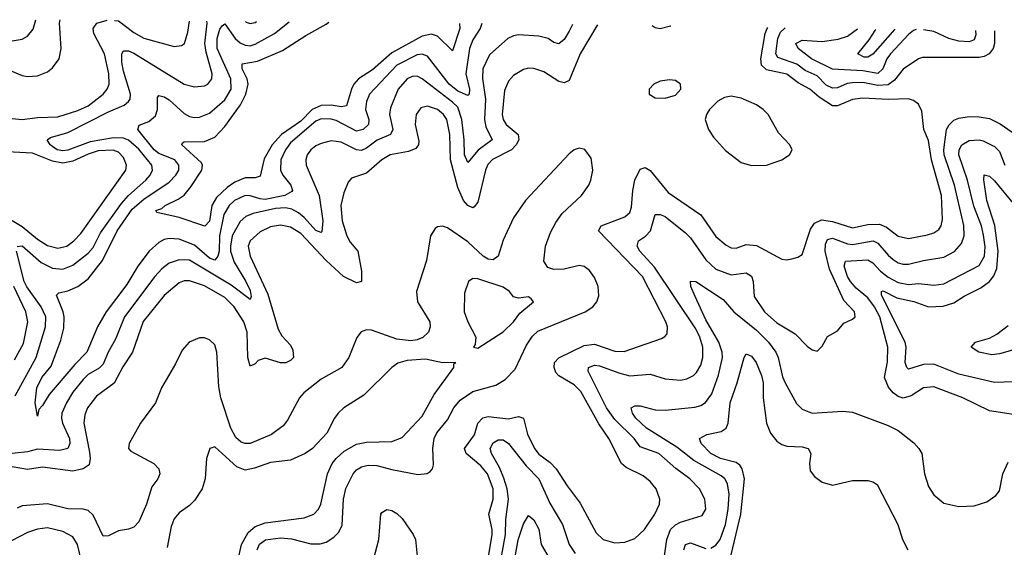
# Model space of a CAD drawing. Header units: inches. Extents: x 1694797 to 1849917, y 907313 to 1017959.
# Tile 431 of 656: x 1742900 to 1746789, y 1015499 to 1017584. Entities that reach past the tile are written whole.
import ezdxf

# ---------------------------------------------------------------- set-up
doc = ezdxf.new("R2010")
doc.units = ezdxf.units.IN
doc.header["$MEASUREMENT"] = 0
doc.layers.add('B7041', color=7, linetype='Continuous')

msp = doc.modelspace()

# ---------------------------------------------------------------- linework, layer by layer
at = {"layer": 'B7041', "color": 5}
for points, elevation in [([(1742820.6, 1017400.6), (1742910, 1017363.4), (1742930, 1017359.2), (1742970, 1017361.9), (1743010, 1017378.5), (1743030, 1017393.4), (1743055.4, 1017430), (1743063.2, 1017470), (1743057.5, 1017570), (1743059.2, 1017583.4)], 920), ([(1745083.4, 1017564.8), (1745070, 1017538.7), (1745050, 1017506.2), (1745030, 1017489), (1745010, 1017494.3), (1744986.6, 1017510), (1744950, 1017519.6), (1744870, 1017524.1), (1744850, 1017521.1), (1744827.6, 1017510), (1744755, 1017445), (1744729.2, 1017390), (1744728.1, 1017351.9), (1744739.8, 1017270), (1744735.4, 1017190), (1744741.4, 1017161.4), (1744766.1, 1017110), (1744711.4, 1017068.6), (1744670, 1017019.8), (1744657.1, 1017050), (1744655.9, 1017110), (1744645.8, 1017190), (1744630, 1017238.4), (1744610, 1017258.7), (1744490, 1017350.9), (1744470, 1017360.7), (1744450, 1017360.1), (1744430, 1017350.8), (1744394.7, 1017310), (1744363.9, 1017236.1), (1744360.1, 1017210), (1744373.3, 1017150), (1744364.1, 1017130), (1744312.4, 1017107.6), (1744270, 1017076.3), (1744250, 1017067.1), (1744230, 1017069.4), (1744170, 1017100.4), (1744130, 1017106), (1744090, 1017095.7), (1744070, 1017085.2), (1744050.1, 1017069.9), (1744034.8, 1017050), (1744029.5, 1017030), (1744031.6, 1017010), (1744082.5, 1016890), (1744097, 1016790), (1744093.7, 1016746.3), (1744090, 1016743.1), (1744070, 1016751.1), (1744023.2, 1016803.2), (1744001.2, 1016821.2), (1743975.2, 1016835.2), (1743950, 1016841.3), (1743910, 1016838.1), (1743821.4, 1016818.6), (1743792.9, 1016807.1), (1743770, 1016787.4), (1743739.3, 1016730), (1743731.8, 1016690), (1743733.1, 1016670), (1743746.8, 1016626.8), (1743793.6, 1016550), (1743810, 1016514.4), (1743814.5, 1016490), (1743810, 1016478.9), (1743735.1, 1016535.1), (1743570, 1016634.2), (1743530, 1016634.9), (1743490, 1016621.7), (1743460.8, 1016599.2), (1743433.7, 1016570), (1743313.1, 1016410), (1743278.5, 1016321.5), (1743249.5, 1016270.5), (1743230, 1016222.7), (1743213.2, 1016206.8), (1743170, 1016182), (1743150, 1016162.9), (1743110, 1016112.6), (1743084.2, 1016070), (1743066.8, 1016030), (1743065.2, 1016010), (1743069.3, 1015990), (1743095.9, 1015930), (1743097.2, 1015910), (1743090.4, 1015889.6), (1743058.2, 1015881.8), (1742970, 1015886.7), (1742930, 1015876.7), (1742833.2, 1015866.8)], 860), ([(1742870, 1017500.7), (1742910, 1017507.9), (1742930, 1017519.5), (1742952.6, 1017547.4), (1742963.6, 1017584.3)], 940), ([(1742870, 1017193.4), (1742910, 1017190.4), (1742970, 1017197.8), (1743050, 1017199.9), (1743130, 1017225.7), (1743170, 1017243.7), (1743229.9, 1017290.1), (1743245.6, 1017310), (1743252.7, 1017330), (1743252.4, 1017370), (1743235.1, 1017450), (1743192.2, 1017530), (1743189.9, 1017550), (1743204.5, 1017570), (1743244.8, 1017581.8)], 880), ([(1745182.6, 1017563.4), (1745179.7, 1017560.3), (1745113.7, 1017450), (1745070, 1017343.4), (1745050, 1017335.3), (1745030, 1017340.7), (1744970, 1017378), (1744930, 1017392), (1744910, 1017392.7), (1744890, 1017386.9), (1744850, 1017363.7), (1744830, 1017340.9), (1744815.2, 1017304.8), (1744806.1, 1017210), (1744810.1, 1017190), (1744821.4, 1017170), (1744868.6, 1017130), (1744871.2, 1017110), (1744861.4, 1017090), (1744842.3, 1017070), (1744767.7, 1017032.3), (1744748.5, 1017011.5), (1744739.3, 1016990), (1744710, 1016863.9), (1744695.6, 1016844.4), (1744690, 1016840.8), (1744670, 1016850.4), (1744653.2, 1016870), (1744630, 1016920.7), (1744601.5, 1017030), (1744598.5, 1017130), (1744586.6, 1017190), (1744574.3, 1017210), (1744550, 1017229.3), (1744510, 1017243.2), (1744484.2, 1017235.8), (1744465.7, 1017210), (1744462.2, 1017170), (1744475.8, 1017104.2), (1744475.3, 1017090), (1744465, 1017075), (1744436.2, 1017063.8), (1744362.8, 1017050), (1744330.8, 1017030), (1744270, 1016978.1), (1744210, 1016958), (1744197.3, 1016942.7), (1744180.2, 1016899.8), (1744167.7, 1016850), (1744174, 1016790), (1744191.7, 1016730), (1744205.4, 1016705.4), (1744235.1, 1016670), (1744249.6, 1016590), (1744250, 1016549.7), (1744230, 1016544.9), (1744179.1, 1016570), (1744110, 1016633.1), (1744010, 1016739), (1743970, 1016765.1), (1743930, 1016772.8), (1743890, 1016765.4), (1743850, 1016746.3), (1743810, 1016710.6), (1743802.8, 1016690), (1743809.7, 1016650), (1743879.4, 1016499.4), (1743921.3, 1016361.3), (1743934.6, 1016334.6), (1743970, 1016298.5), (1743978.4, 1016278.4), (1743981.9, 1016250), (1743970, 1016237), (1743951.5, 1016228.5), (1743930, 1016228.9), (1743870, 1016246.4), (1743841.9, 1016238.1), (1743830, 1016224.8), (1743810, 1016214.7), (1743800.8, 1016250), (1743798.7, 1016350), (1743785.4, 1016390), (1743747.3, 1016450), (1743710, 1016485.9), (1743630, 1016533.3), (1743570, 1016553), (1743550, 1016552.3), (1743530, 1016545), (1743470, 1016494.8), (1743388.1, 1016391.9), (1743344.8, 1016270), (1743307.3, 1016212.7), (1743272.6, 1016147.4), (1743203.2, 1016096.8), (1743167.3, 1016050), (1743157.1, 1016022.9), (1743152.8, 1015990), (1743176, 1015876), (1743178.3, 1015850), (1743174.1, 1015825.9), (1743150.8, 1015809.2), (1743110, 1015800.9), (1742990, 1015815.5), (1742930, 1015806.4), (1742870, 1015817.5)], 880), ([(1742890, 1016688.5), (1742910, 1016690.5), (1742984.3, 1016624.3), (1743030, 1016602.2), (1743070, 1016598.7), (1743110, 1016613.8), (1743170, 1016662.1), (1743190, 1016684.5), (1743218.4, 1016741.6), (1743301.5, 1016858.5), (1743329.8, 1016890.2), (1743397.8, 1016950), (1743414.8, 1016970), (1743424, 1016990), (1743421.1, 1017010), (1743370, 1017073), (1743330, 1017107.9), (1743310, 1017115.6), (1743270, 1017117.7), (1743178.4, 1017101.6), (1743090, 1017068.9), (1743070, 1017065.8), (1743047.2, 1017070), (1743020.5, 1017090), (1743008.6, 1017110), (1743021.8, 1017118.2), (1743090, 1017139.1), (1743250, 1017220.6), (1743312.9, 1017247.1), (1743330, 1017260.6), (1743336.5, 1017270), (1743337.6, 1017290), (1743310, 1017381), (1743303.7, 1017416.3), (1743303.8, 1017450), (1743310, 1017461.8), (1743330, 1017461.6), (1743350, 1017451.5), (1743550, 1017330.1), (1743590, 1017318.8), (1743630, 1017322.6), (1743643.5, 1017330), (1743658.4, 1017350), (1743660.6, 1017370), (1743636.2, 1017456.2), (1743631.2, 1017490), (1743640.2, 1017570), (1743639.6, 1017578.3)], 860), ([(1744725.6, 1017568.8), (1744718.9, 1017550), (1744690, 1017504.9), (1744676.8, 1017470), (1744662.3, 1017370), (1744676.3, 1017310), (1744674.7, 1017290), (1744670, 1017284.1), (1744630, 1017302), (1744595.7, 1017330), (1744510, 1017440.2), (1744490, 1017447.7), (1744470, 1017445.6), (1744390, 1017404.2), (1744281.9, 1017290), (1744270, 1017261.6), (1744266.1, 1017230), (1744278.9, 1017190), (1744277.1, 1017170), (1744257, 1017150), (1744230, 1017144.1), (1744150, 1017185.3), (1744130, 1017191.2), (1744090, 1017192.4), (1744070, 1017183.8), (1743970, 1017097.3), (1743949.7, 1017070), (1743931.3, 1017030), (1743930.1, 1016990), (1743939.1, 1016970), (1743971.1, 1016930), (1743977.9, 1016910), (1743974.9, 1016905.1), (1743947.4, 1016890), (1743870, 1016874.4), (1743850, 1016876), (1743810, 1016888.9), (1743790, 1016889.5), (1743748, 1016870), (1743726.7, 1016850), (1743706, 1016814), (1743689.1, 1016730), (1743687.3, 1016670), (1743682.2, 1016650), (1743670, 1016634.6), (1743650, 1016641.8), (1743590, 1016693.7), (1743530, 1016717.5), (1743490, 1016720.1), (1743470, 1016715.4), (1743450, 1016704.1), (1743411.8, 1016670), (1743366.5, 1016610), (1743322.4, 1016537.6), (1743240.7, 1016430), (1743207.3, 1016370), (1743164.7, 1016270), (1743117.8, 1016222.2), (1743016.4, 1016103.6), (1742990, 1016059.7), (1742975.4, 1016044.6), (1742970, 1016018), (1742961.2, 1016070), (1742967.1, 1016130), (1742987.2, 1016170), (1743024.7, 1016215.3), (1743062.1, 1016317.9), (1743074.5, 1016365.5), (1743076, 1016410), (1743072.1, 1016430), (1743044.8, 1016495.2), (1743054.4, 1016505.6), (1743090, 1016513.4), (1743129.9, 1016530.1), (1743170, 1016559.8), (1743227.5, 1016632.5), (1743285.4, 1016750), (1743344.6, 1016835.4), (1743390, 1016875.5), (1743490, 1016942.8), (1743516.9, 1016970), (1743527.9, 1016990), (1743527.8, 1017010), (1743512.5, 1017030), (1743450, 1017056.1), (1743430.3, 1017070), (1743366.1, 1017150), (1743372, 1017168), (1743410, 1017182), (1743435.6, 1017204.4), (1743444.5, 1017230), (1743443.6, 1017276.4), (1743450, 1017284.9), (1743470, 1017279.8), (1743490, 1017267.9), (1743550, 1017213.1), (1743570, 1017201.9), (1743590, 1017197.3), (1743610, 1017199.1), (1743650, 1017215), (1743710, 1017268.1), (1743735.1, 1017310), (1743733.4, 1017350), (1743679.4, 1017470), (1743680.2, 1017510), (1743690, 1017547.2), (1743699.7, 1017560.3), (1743710, 1017568.5), (1743750.9, 1017510), (1743770, 1017492.4), (1743790, 1017483.4), (1743810, 1017481.6), (1743830, 1017487.4), (1743905.7, 1017530), (1743964.2, 1017575.5)], 840), ([(1743274.1, 1017581.5), (1743290, 1017580.3), (1743350, 1017533.7), (1743390, 1017511.3), (1743510, 1017479), (1743538.3, 1017481.7), (1743550.4, 1017489.6), (1743564.5, 1017535.5), (1743570.1, 1017578.9)], 880), ([(1744636.8, 1017569.6), (1744638.9, 1017550), (1744610, 1017461.1), (1744550, 1017519.4), (1744526.8, 1017526.8), (1744490, 1017518.6), (1744370, 1017453.1), (1744293.3, 1017386.7), (1744238, 1017350), (1744220.1, 1017330), (1744209.9, 1017310.1), (1744190, 1017244.3), (1744170, 1017240.1), (1744130, 1017246.2), (1744090, 1017245.5), (1744054.5, 1017230), (1744010, 1017183.6), (1743934.1, 1017130), (1743897, 1017090), (1743865.6, 1017034.4), (1743850, 1016966.4), (1743830, 1016959.6), (1743790, 1016959.8), (1743750, 1016942.4), (1743718.7, 1016921.3), (1743677.7, 1016882.3), (1743658.6, 1016850), (1743650, 1016788.6), (1743631.4, 1016768.6), (1743530, 1016802.3), (1743442, 1016822), (1743438, 1016830), (1743461.8, 1016838.2), (1743474.8, 1016850), (1743525.5, 1016874.5), (1743548.8, 1016891.2), (1743576.2, 1016923.8), (1743619.1, 1016990), (1743622.3, 1017010), (1743618.1, 1017018.1), (1743539.7, 1017090), (1743542.2, 1017097.8), (1743550, 1017102), (1743630, 1017103.6), (1743670, 1017120.1), (1743710, 1017161.7), (1743772.1, 1017247.9), (1743793.3, 1017290), (1743802.5, 1017330), (1743798.5, 1017350), (1743778.8, 1017390), (1743778, 1017410), (1743839.6, 1017420.4), (1743937.8, 1017462.2), (1744030, 1017522.4), (1744110, 1017566.7), (1744120.8, 1017574.1)], 820), ([(1743791.7, 1017577), (1743794.5, 1017574.5), (1743810, 1017569), (1743830, 1017573.6), (1743834.8, 1017576.6)], 860), ([(1744752.7, 1015470), (1744766.2, 1015550), (1744766.3, 1015570), (1744753.3, 1015630), (1744770.3, 1015690), (1744769.6, 1015730), (1744747.6, 1015790), (1744721.3, 1015821.3), (1744663.8, 1015870), (1744656.6, 1015890), (1744696.4, 1015943.6), (1744710, 1015990.1), (1744728.6, 1016011.4), (1744750, 1016015.8), (1744830, 1016006.8), (1744870, 1016016.6), (1744890, 1016010.1), (1744906.2, 1015946.2), (1744932.8, 1015890), (1744950, 1015867.5), (1744994.9, 1015834.9), (1745018.8, 1015810), (1745061.8, 1015741.8), (1745114.3, 1015674.3), (1745176.5, 1015556.5), (1745204, 1015530), (1745250, 1015517.2), (1745290, 1015519.8), (1745330, 1015534.8), (1745368.3, 1015570), (1745408.5, 1015630), (1745426.8, 1015670), (1745428.2, 1015690), (1745413.5, 1015730), (1745390, 1015759.3), (1745362.1, 1015782.1), (1745294.8, 1015814.8), (1745277.3, 1015830), (1745226.5, 1015930), (1745188, 1015988), (1745115.7, 1016115.7), (1745090, 1016142), (1745030, 1016176.7), (1745017.9, 1016190), (1745010.4, 1016210), (1745012.5, 1016230), (1745030, 1016248.4), (1745130, 1016297.4), (1745170, 1016301.7), (1745250, 1016273.9), (1745287.2, 1016272.8), (1745434.9, 1016325.1), (1745448.1, 1016331.9), (1745456.9, 1016343.1), (1745458.6, 1016370), (1745451.7, 1016390), (1745359.7, 1016570), (1745186.1, 1016750), (1745196.8, 1016770), (1745290, 1016805.5), (1745310, 1016822), (1745317, 1016843), (1745321.3, 1016910), (1745329.3, 1016950.7), (1745350, 1016993), (1745370, 1017000.6), (1745390, 1016988.1), (1745460.9, 1016900.9), (1745590, 1016813.3), (1745650, 1016727.1), (1745690, 1016692.7), (1745710, 1016682.7), (1745730, 1016680.9), (1745770, 1016695.8), (1745810, 1016692.2), (1745910, 1016638), (1745930, 1016635.3), (1745950, 1016638.9), (1745973.9, 1016646.1), (1745990, 1016657.1), (1746023.4, 1016756.6), (1746039.8, 1016780.2), (1746066.5, 1016793.5), (1746110, 1016787.2), (1746190, 1016761.7), (1746250, 1016774.6), (1746295.8, 1016775.8), (1746324.2, 1016764.2), (1746370, 1016729.1), (1746410, 1016719.8), (1746486.2, 1016733.8), (1746510, 1016741.9), (1746530, 1016755.8), (1746539.1, 1016770), (1746545.3, 1016794.7), (1746541.4, 1016890), (1746501.5, 1017030), (1746490, 1017107.1), (1746471.3, 1017150), (1746462.7, 1017222.7), (1746449.6, 1017250), (1746430, 1017264.4), (1746410, 1017271.4), (1746330, 1017269), (1746230, 1017273.9), (1746190, 1017269.5), (1746130, 1017243.4), (1746110, 1017243.9), (1746058, 1017278), (1746020.5, 1017310), (1745974.5, 1017334.5), (1745930, 1017368.8), (1745850, 1017386.6), (1745830, 1017405.2), (1745827.4, 1017430), (1745844.3, 1017530), (1745852.3, 1017550), (1745855.5, 1017553.6)], 880), ([(1745471.9, 1017559.2), (1745470, 1017559), (1745430, 1017547.8), (1745410, 1017552.6), (1745397.4, 1017560.3)], 880), ([(1746750.6, 1017540.7), (1746750.4, 1017490), (1746744.8, 1017470), (1746729.5, 1017450), (1746710, 1017439.2), (1746690, 1017435.1), (1746465.6, 1017434.4), (1746450, 1017429.1), (1746390, 1017389.3), (1746354.7, 1017345.3), (1746330, 1017326.4), (1746290, 1017324.2), (1746230, 1017335.5), (1746190, 1017335), (1746168.2, 1017331.8), (1746130, 1017315.3), (1746110, 1017313.3), (1746086, 1017326), (1746050, 1017362.3), (1746002.9, 1017382.9), (1745969, 1017409), (1745894.5, 1017434.5), (1745886.9, 1017450), (1745894.2, 1017510), (1745904.5, 1017535.5), (1745923.5, 1017552.7)], 860), ([(1746440.8, 1017545.2), (1746430, 1017541.8), (1746410, 1017525.8), (1746339.9, 1017450), (1746324.9, 1017430), (1746309.3, 1017390), (1746290, 1017371.1), (1746230, 1017381.9), (1746110, 1017388.7), (1746027.8, 1017430), (1745975.4, 1017470), (1745966, 1017490), (1745990, 1017503.6), (1746070, 1017498.3), (1746133.2, 1017506.8), (1746170, 1017519.3), (1746209.5, 1017548.5)], 840), ([(1746356.7, 1017546.4), (1746270, 1017447.8), (1746250, 1017435.8), (1746236, 1017436), (1746210.8, 1017450), (1746255.8, 1017504.2), (1746278.9, 1017541.1), (1746281.8, 1017547.5)], 820), ([(1746675, 1017541.8), (1746676.1, 1017523.9), (1746670, 1017504.6), (1746650, 1017496.3), (1746610, 1017499.3), (1746570.5, 1017510.5), (1746510, 1017537.9), (1746469.4, 1017544.7)], 840), ([(1745437, 1015403), (1745456.1, 1015530), (1745470, 1015569.4), (1745490, 1015588.7), (1745510, 1015599.4), (1745595.4, 1015624.6), (1745609.8, 1015650), (1745605.5, 1015690), (1745584.8, 1015730), (1745546.5, 1015770), (1745491.1, 1015811.1), (1745425, 1015870), (1745350, 1015896.7), (1745327.3, 1015930), (1745250, 1016004.8), (1745218.3, 1016050), (1745144.7, 1016195.3), (1745146.8, 1016210), (1745170, 1016218.9), (1745190, 1016216.6), (1745270, 1016187.3), (1745310, 1016177.5), (1745390, 1016183.2), (1745450, 1016164.8), (1745510, 1016159.8), (1745535.2, 1016164.8), (1745561.2, 1016178.8), (1745573.6, 1016190), (1745590, 1016219.5), (1745597.8, 1016250), (1745598.5, 1016290), (1745586.9, 1016330), (1745570, 1016363.4), (1745407, 1016607), (1745349.3, 1016670), (1745338.6, 1016690), (1745343.9, 1016710), (1745371.3, 1016728.7), (1745391.9, 1016750), (1745410, 1016814), (1745430, 1016815.1), (1745450, 1016806.3), (1745530, 1016741.7), (1745550, 1016721.7), (1745610, 1016635.1), (1745650, 1016598.1), (1745710, 1016576.6), (1745770, 1016583.5), (1745790, 1016571.1), (1745796.4, 1016550), (1745800.8, 1016490), (1745841.5, 1016430), (1745890, 1016386.1), (1745962.6, 1016342.6), (1746010, 1016294), (1746030, 1016279.3), (1746050, 1016274), (1746070, 1016294.8), (1746090, 1016332.7), (1746130, 1016355.5), (1746154.9, 1016385.1), (1746190, 1016400.5), (1746199.5, 1016410), (1746197.4, 1016430), (1746154.7, 1016474.7), (1746098.4, 1016598.4), (1746081.5, 1016670), (1746082.1, 1016697.9), (1746090, 1016716), (1746110, 1016720.9), (1746170, 1016698.8), (1746190, 1016695.8), (1746270.6, 1016710.6), (1746290, 1016701.5), (1746330, 1016653.3), (1746350, 1016636.1), (1746370, 1016623.8), (1746390, 1016618.2), (1746410, 1016618.3), (1746470, 1016633.3), (1746550, 1016645.4), (1746591.8, 1016668.2), (1746620.1, 1016699.9), (1746629.9, 1016730.1), (1746628.5, 1016771.5), (1746592.5, 1016930), (1746551, 1017050), (1746549.9, 1017070), (1746561.3, 1017150), (1746570.7, 1017169.3), (1746590, 1017186.7), (1746610, 1017195.6), (1746650, 1017201.2), (1746690, 1017200.6), (1746730, 1017193.2), (1746772.2, 1017172.2), (1746819.6, 1017139.6)], 860), ([(1746894.3, 1016014.3), (1746730, 1016039.1), (1746624.7, 1016090), (1746510, 1016133.2), (1746470, 1016129.2), (1746421.5, 1016098.5), (1746390, 1016089.1), (1746370, 1016095.6), (1746350.3, 1016110.3), (1746331.6, 1016131.6), (1746315.4, 1016170), (1746327.9, 1016232.1), (1746329.4, 1016290), (1746297.6, 1016410), (1746275.8, 1016450), (1746250, 1016484.6), (1746203.7, 1016523.7), (1746181.7, 1016550), (1746169.7, 1016570), (1746155.8, 1016610), (1746161.4, 1016630), (1746250, 1016636), (1746270, 1016623.4), (1746299.9, 1016590), (1746330, 1016566.7), (1746370, 1016546.4), (1746410, 1016537.4), (1746450, 1016542.2), (1746510, 1016534.8), (1746550, 1016540.4), (1746690, 1016613.4), (1746711.3, 1016650), (1746713, 1016687), (1746706.6, 1016733.4), (1746698.5, 1016770), (1746668, 1016848), (1746643.9, 1016950), (1746608.9, 1017050), (1746610.9, 1017070), (1746621.9, 1017090), (1746650, 1017106.5), (1746690, 1017109.3), (1746705.8, 1017105.8), (1746750, 1017083.8), (1746770, 1017062.9), (1746791.1, 1017010)], 840), ([(1742870, 1016790.5), (1742910, 1016766.5), (1742970, 1016717.6), (1743010, 1016691.4), (1743050, 1016681.3), (1743086.2, 1016690), (1743113.9, 1016710), (1743140.9, 1016739.1), (1743319, 1016990), (1743321.1, 1017010), (1743310, 1017040.3), (1743290, 1017060.4), (1743269.2, 1017069.2), (1743210, 1017065.5), (1743170, 1017053.4), (1743110, 1017025.2), (1743070, 1017017.8), (1743030, 1017024.7), (1742950, 1017057.1), (1742850, 1017061.8)], 880), ([(1743837.7, 1015490), (1743847.6, 1015512.4), (1743870.4, 1015529.6), (1743930, 1015537.1), (1743972.9, 1015532.9), (1744050, 1015513.4), (1744086.9, 1015513.1), (1744110, 1015520.1), (1744141, 1015539), (1744160.4, 1015559.6), (1744173.3, 1015586.7), (1744178.6, 1015690), (1744187.9, 1015732.1), (1744217, 1015790), (1744230, 1015805), (1744250, 1015818), (1744276.2, 1015823.8), (1744310, 1015823), (1744370, 1015806.8), (1744472.6, 1015787.4), (1744509.1, 1015790.9), (1744521, 1015799), (1744530.5, 1015809.5), (1744534.9, 1015825.1), (1744531.5, 1015891.5), (1744537.4, 1015930), (1744548.1, 1015951.9), (1744590, 1016003.6), (1744614.3, 1016050), (1744639.2, 1016080.8), (1744690, 1016115.2), (1744780, 1016140), (1744817.6, 1016162.4), (1744857.2, 1016202.8), (1744901.9, 1016298.1), (1744925.9, 1016334.1), (1744946.9, 1016353.1), (1745133.8, 1016430), (1745163.5, 1016450), (1745179, 1016470), (1745187.1, 1016492.9), (1745184.4, 1016530), (1745170, 1016565.3), (1745150, 1016593.6), (1745130, 1016608.4), (1745110, 1016612.7), (1745050, 1016598.9), (1745010, 1016597.2), (1744985.6, 1016605.6), (1744969.9, 1016630), (1744976.2, 1016690), (1744996.2, 1016743.8), (1745017, 1016783), (1745041.9, 1016818.1), (1745119.2, 1016890), (1745147.6, 1016930), (1745156.1, 1016950), (1745163.2, 1016990), (1745156.6, 1017036.6), (1745131.8, 1017071.8), (1745110, 1017077), (1745090, 1017069.6), (1745070, 1017054.3), (1744897.7, 1016870), (1744850, 1016801.1), (1744810, 1016713.7), (1744789.7, 1016650.3), (1744770, 1016634.9), (1744750, 1016638.2), (1744730, 1016649.9), (1744670, 1016706.7), (1744590, 1016761.4), (1744570, 1016768.2), (1744550, 1016766.4), (1744540.6, 1016759.4), (1744522.2, 1016730), (1744507.2, 1016632.8), (1744466.6, 1016510), (1744470.8, 1016470), (1744519.8, 1016390), (1744521.5, 1016370), (1744514, 1016350), (1744491.7, 1016328.3), (1744470, 1016318.9), (1744444.9, 1016315.1), (1744390, 1016322.5), (1744290, 1016357.1), (1744270, 1016358.7), (1744248.9, 1016351.1), (1744232, 1016328), (1744200.1, 1016250), (1744172, 1016210), (1744090, 1016163.4), (1744021.7, 1016110), (1744004.8, 1016090), (1743957.5, 1016002.5), (1743940.5, 1015979.5), (1743894.8, 1015945.2), (1743810, 1015910.3), (1743790, 1015909.6), (1743775.1, 1015915.1), (1743753.2, 1015933.2), (1743733.2, 1015970), (1743694.1, 1016090), (1743686.8, 1016133.2), (1743678, 1016270), (1743670, 1016299.8), (1743650, 1016319.5), (1743630, 1016326.8), (1743610, 1016327.5), (1743569.1, 1016310), (1743541.4, 1016278.6), (1743515.5, 1016224.5), (1743460.4, 1016130), (1743435.6, 1016070), (1743377.4, 1015990), (1743332.2, 1015910), (1743329.3, 1015890), (1743339.3, 1015879.3), (1743430, 1015830.2), (1743449.1, 1015810), (1743453.4, 1015790), (1743444.9, 1015770), (1743421.9, 1015738.1), (1743401, 1015670), (1743370, 1015600.5), (1743350, 1015579.5), (1743330, 1015571.1), (1743290, 1015564.7), (1743250, 1015545.2), (1743230, 1015543.8), (1743190, 1015626.5), (1743170, 1015644.6), (1743150, 1015649.9), (1743090, 1015651.9), (1743010, 1015671.7), (1742910, 1015663.2), (1742890, 1015654.6)], 920), ([(1746865.5, 1016154.5), (1746750, 1016150.7), (1746610, 1016183.1), (1746510, 1016223.3), (1746470, 1016222.4), (1746410, 1016203.4), (1746403.4, 1016210), (1746397.2, 1016230), (1746401.2, 1016290), (1746397, 1016310), (1746304, 1016496), (1746303.5, 1016510), (1746310, 1016512.4), (1746364.6, 1016484.6), (1746431.3, 1016471.3), (1746490, 1016450.1), (1746547.5, 1016452.5), (1746590, 1016465.6), (1746630, 1016491.5), (1746695.9, 1016524.1), (1746730.2, 1016549.8), (1746747.6, 1016572.4), (1746758.9, 1016601.1), (1746764.6, 1016670), (1746751.2, 1016771.2), (1746719.8, 1016870), (1746708, 1016952), (1746710, 1016971.6), (1746730, 1016965.8), (1746750, 1016948.2), (1746830.6, 1016850)], 820), ([(1742882.5, 1016097.5), (1742964.5, 1016250), (1743002, 1016370), (1743003.5, 1016410), (1742985.1, 1016450), (1742928.1, 1016528.1), (1742917.1, 1016550), (1742886.5, 1016670)], 860), ([(1745630, 1015496.1), (1745650, 1015507.3), (1745666.4, 1015530), (1745688.1, 1015590), (1745698.6, 1015650), (1745702.3, 1015710), (1745696, 1015750), (1745685, 1015770), (1745670, 1015782.4), (1745563.1, 1015843.1), (1745495.5, 1015895.5), (1745376.2, 1015970), (1745333.9, 1016010), (1745319.8, 1016030), (1745314.7, 1016050), (1745330, 1016058.4), (1745350, 1016058), (1745410, 1016042.9), (1745450, 1016041.6), (1745566.4, 1016053.6), (1745590, 1016060.4), (1745608.4, 1016071.6), (1745633.9, 1016106.1), (1745660.4, 1016179.6), (1745675.7, 1016250), (1745675.2, 1016270), (1745662, 1016310), (1745610, 1016398.7), (1745568.4, 1016490), (1745551.1, 1016530), (1745550, 1016550.5), (1745570, 1016550.2), (1745678.6, 1016478.6), (1745720.1, 1016430), (1745810, 1016356.9), (1745857.3, 1016310), (1745886.9, 1016270), (1745896.1, 1016250), (1745912.9, 1016172.9), (1745922.9, 1016150), (1745968.3, 1016068.3), (1745990, 1016045.3), (1746030, 1016029.3), (1746150, 1016037.3), (1746190, 1016033.8), (1746330, 1015980.9), (1746370, 1015960.5), (1746431.7, 1015911.8), (1746451.8, 1015890), (1746463.5, 1015870), (1746474.4, 1015790), (1746490, 1015739.1), (1746510, 1015706.4), (1746550, 1015674.4), (1746610, 1015660.4), (1746670, 1015664), (1746720.2, 1015679.8), (1746756, 1015704), (1746770, 1015722), (1746783.5, 1015790), (1746804.4, 1015835.6)], 840), ([(1742879.2, 1016240.8), (1742914.6, 1016305.4), (1742931.8, 1016390), (1742923.9, 1016430), (1742876.8, 1016530)], 880), ([(1746830, 1016280.6), (1746770, 1016263.6), (1746740.4, 1016260.4), (1746688.7, 1016270), (1746658.7, 1016290), (1746675.1, 1016310), (1746730, 1016326.1), (1746758.9, 1016341.1), (1746803.7, 1016376.3)], 780), ([(1743739.7, 1015350), (1743775.6, 1015510), (1743802, 1015558), (1743830, 1015581.1), (1743870, 1015596.6), (1744024, 1015616), (1744061.5, 1015630), (1744079.8, 1015650), (1744089.9, 1015670), (1744115, 1015790), (1744133.8, 1015830), (1744149.9, 1015850.1), (1744181.2, 1015878.8), (1744230, 1015907.5), (1744270, 1015915), (1744370, 1015917.8), (1744410, 1015933.2), (1744490, 1016017.3), (1744536.4, 1016103.6), (1744614.3, 1016210), (1744615.1, 1016224.9), (1744622, 1016230), (1744570, 1016228.2), (1744502.4, 1016242.4), (1744430, 1016237.2), (1744393.3, 1016226.7), (1744370, 1016209.7), (1744258.9, 1016101.1), (1744179.5, 1016050), (1744158.3, 1016030), (1744143.2, 1016010), (1744112.9, 1015950), (1744056.9, 1015890), (1744027.2, 1015870), (1743970, 1015844.2), (1743890, 1015835), (1743827.8, 1015812.2), (1743790, 1015804.8), (1743758.1, 1015818.1), (1743670, 1015896.2), (1743650.5, 1015889.5), (1743638, 1015850), (1743632.6, 1015770), (1743620.2, 1015730), (1743590, 1015684.7), (1743570, 1015664.4), (1743530, 1015635.4), (1743510, 1015611.5), (1743498.3, 1015581.7), (1743481.9, 1015498.1)], 940), ([(1745709.7, 1015470.3), (1745748.7, 1015630), (1745762.4, 1015770), (1745754.1, 1015810), (1745744.3, 1015824.3), (1745730, 1015834.3), (1745667.9, 1015850), (1745629.2, 1015870), (1745591.8, 1015910), (1745585.4, 1015930), (1745614.4, 1015945.6), (1745670, 1015957.1), (1745690.7, 1015970), (1745698.8, 1015990), (1745706.3, 1016070), (1745733.7, 1016150), (1745760.8, 1016250), (1745770, 1016264.2), (1745790, 1016255.2), (1745809.2, 1016230), (1745830, 1016179), (1745836.2, 1016150), (1745836.7, 1016090), (1745849.4, 1015989.4), (1745865.1, 1015950), (1745890, 1015919.3), (1745910, 1015905.5), (1745930, 1015899), (1745990, 1015896.3), (1746013.6, 1015890), (1746024.8, 1015870), (1746019.3, 1015830), (1746022.3, 1015802.3), (1746038.9, 1015778.9), (1746070, 1015756.9), (1746110, 1015745.3), (1746190, 1015763.1), (1746250, 1015763.7), (1746270, 1015758), (1746287.1, 1015747.1), (1746368.2, 1015590), (1746387.3, 1015530), (1746408, 1015490)], 820), ([(1744803.6, 1015470), (1744818.4, 1015550), (1744819.6, 1015610), (1744830.5, 1015690), (1744824.9, 1015730), (1744812.4, 1015772.4), (1744794.9, 1015814.9), (1744763.2, 1015870), (1744758.8, 1015890), (1744770, 1015912.1), (1744790, 1015923.8), (1744810, 1015924), (1744830, 1015909.4), (1744900.9, 1015820.9), (1744950.6, 1015770), (1744993.5, 1015673.5), (1745043.8, 1015590), (1745070.8, 1015510), (1745094.4, 1015474.4)], 860), ([(1744291.7, 1015430), (1744318.1, 1015530), (1744325.8, 1015630), (1744330, 1015637.2), (1744350, 1015648.7), (1744370, 1015644.7), (1744390, 1015633.5), (1744410, 1015613.2), (1744453.9, 1015550), (1744462.7, 1015530), (1744471, 1015451)], 880), ([(1744858.5, 1015470), (1744869.1, 1015529.1), (1744890, 1015592.2), (1744910, 1015624.9), (1744930, 1015607.9), (1744950, 1015571.7), (1744959.9, 1015510), (1744995.7, 1015450)], 840), ([(1743144.5, 1015444.5), (1743128.6, 1015510), (1743110, 1015541.2), (1743070, 1015562.1), (1743010, 1015576.3), (1742970, 1015571.7), (1742930, 1015557.6), (1742840.2, 1015510)], 940), ([(1745523.4, 1015490), (1745530, 1015510.1), (1745550, 1015517), (1745610, 1015495.4)], 840)]:
    msp.add_lwpolyline(points, dxfattribs=dict(at, elevation=elevation))
for points, elevation in [([(1745466.2, 1017346.2), (1745430, 1017341.1), (1745404.9, 1017330), (1745386.4, 1017310), (1745386, 1017290), (1745410, 1017275.8), (1745450, 1017274.3), (1745490, 1017285.7), (1745511.2, 1017310), (1745509.5, 1017330), (1745490, 1017344.2)], 920), ([(1745710, 1017282.2), (1745683.4, 1017276.6), (1745657.2, 1017262.8), (1745624.4, 1017230), (1745612.4, 1017210), (1745607.2, 1017190), (1745621.1, 1017150), (1745640.3, 1017120.3), (1745687.5, 1017067.5), (1745750, 1017020.1), (1745790, 1017007.5), (1745850, 1017009.1), (1745910, 1017030.4), (1745940.9, 1017050), (1745951.3, 1017070), (1745942, 1017090), (1745897.1, 1017137.1), (1745855.8, 1017210), (1745836.8, 1017230), (1745810, 1017248.4), (1745750, 1017274.7)], 920), ([(1744690, 1016561.3), (1744673, 1016550), (1744656.7, 1016503.3), (1744655.8, 1016430), (1744670.2, 1016390), (1744701.1, 1016330), (1744699.5, 1016300.5), (1744692, 1016290), (1744710, 1016287), (1744810, 1016350.4), (1744850, 1016390.6), (1744875.3, 1016424.7), (1744929.3, 1016470), (1744920.7, 1016480.7), (1744910, 1016489.3), (1744870, 1016484.5), (1744850, 1016489), (1744834.5, 1016510), (1744810, 1016527.2), (1744710, 1016559.8)], 940)]:
    msp.add_lwpolyline(points, close=True, dxfattribs=dict(at, elevation=elevation))

doc.saveas('drawing.dxf')
